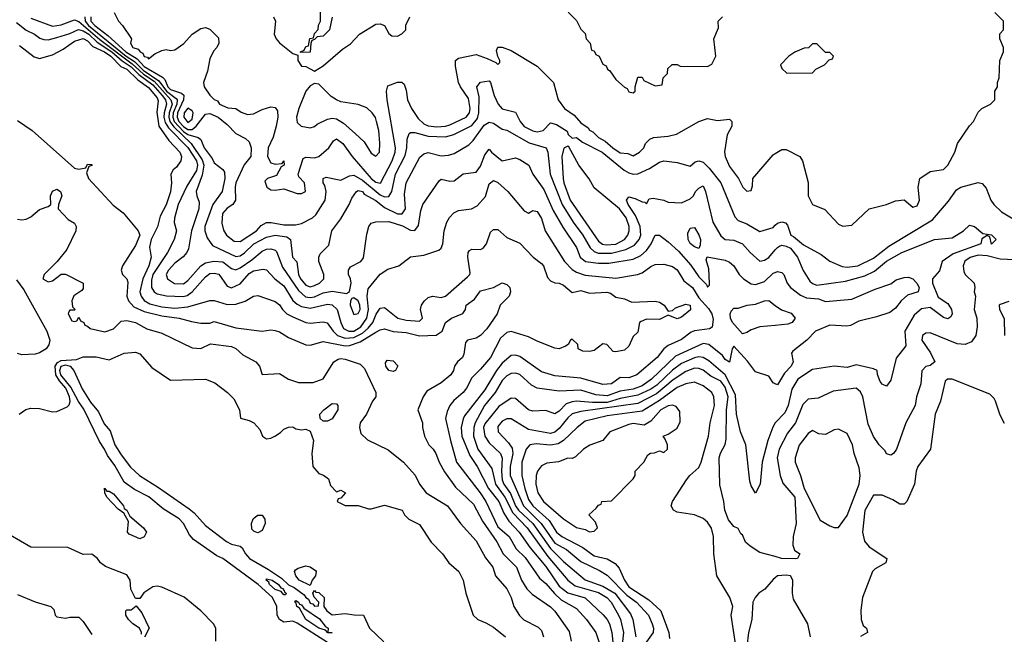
# Model space of a CAD drawing. Header units: inches. Extents: x 2348341 to 2479810, y 460419 to 613669.
# Tile 550 of 656: x 2426540 to 2431049, y 555262 to 558077. Entities that reach past the tile are written whole.
import ezdxf

# ---------------------------------------------------------------- set-up
doc = ezdxf.new("R2010")
doc.units = ezdxf.units.IN
doc.header["$MEASUREMENT"] = 0
doc.layers.add('C4525', color=7, linetype='Continuous')
doc.layers.add('C4535', color=7, linetype='Continuous')

msp = doc.modelspace()

# ---------------------------------------------------------------- linework, layer by layer
at = {"layer": 'C4525', "color": 2}
for points, elevation in [([(2427970.9, 558089.1), (2427958, 558030), (2427930, 558002), (2427902, 557998), (2427890, 557986), (2427878, 557982), (2427872.7, 557967.3), (2427870, 557928), (2427826, 557926), (2427826, 557930), (2427842, 557938), (2427850, 557954), (2427862, 557958), (2427868.9, 557991.1), (2427886, 557994), (2427890, 558014), (2427907.3, 558032.7), (2427908.4, 558051.6), (2427918, 558070), (2427918, 558130)], 78), ([(2426590, 558084.2), (2426690, 558047.2), (2426730, 558053.8), (2426790, 558076.9), (2426810, 558069.2), (2426906.4, 557986.4), (2427055.2, 557875.2), (2427107.1, 557827.1), (2427154.8, 557794.8), (2427232.4, 557710), (2427238.1, 557690), (2427224.3, 557650), (2427222.1, 557630), (2427226.8, 557610), (2427245.7, 557585.7), (2427325.5, 557510), (2427375.8, 557435.8), (2427383.7, 557410), (2427375.5, 557364.5), (2427348.4, 557290), (2427350.7, 557270.7), (2427362, 557242), (2427359.5, 557210), (2427327.2, 557110), (2427312.3, 557027.7), (2427304.9, 557010), (2427288.7, 556991.3), (2427250, 556962), (2427221.6, 556930), (2427210.6, 556910), (2427217.3, 556890), (2427249.1, 556869.1), (2427290, 556867), (2427310, 556882.4), (2427369.7, 556950.3), (2427390, 556963.7), (2427428.2, 556971.8), (2427470, 556968.7), (2427510, 556937.6), (2427530, 556931.8), (2427550, 556940.2), (2427603.2, 556976.8), (2427650, 557017.6), (2427670, 557026.4), (2427690, 557028.2), (2427710, 557022), (2427715.6, 557015.6), (2427743.5, 556943.5), (2427816.3, 556836.3), (2427848.4, 556808.4), (2427870, 556804), (2427890, 556807.7), (2427930, 556826.5), (2427970, 556834.3), (2428036.5, 556823.5), (2428050, 556832), (2428057, 556870), (2428055.1, 556890), (2428046, 556910), (2428045.2, 556930), (2428055.1, 556944.9), (2428102, 556970), (2428114, 556986), (2428130, 557094), (2428139, 557130), (2428150, 557144.7), (2428170, 557151), (2428230, 557152.4), (2428292.3, 557132.3), (2428330, 557113), (2428350, 557110.8), (2428365.6, 557134.4), (2428376.6, 557203.4), (2428386, 557230), (2428460.9, 557339.1), (2428470, 557346), (2428510, 557337.3), (2428530, 557338.8), (2428570, 557370.4), (2428630, 557378.8), (2428650, 557406), (2428670, 557458), (2428690, 557484.7), (2428701, 557470), (2428750, 557430.8), (2428810, 557444), (2428830, 557437.3), (2428870.8, 557410), (2428890.5, 557370), (2428939.4, 557299.4), (2428982.5, 557202.5), (2429026.8, 557126.8), (2429090, 557034), (2429106.7, 556990), (2429131, 556970), (2429190, 556961.5), (2429238, 556962), (2429350, 556980.4), (2429383.7, 556996.3), (2429410, 557019.3), (2429431.8, 557050), (2429450, 557090.8), (2429469.4, 557090.6), (2429510, 557060.3), (2429556.8, 557016.8), (2429612.7, 556952.7), (2429650, 556899.1), (2429684.4, 556864.4), (2429690, 556851.3), (2429698.6, 556861.4), (2429699.3, 556870), (2429695.9, 556935.9), (2429683.1, 556976.9), (2429688.4, 556991.6), (2429770, 556975.5), (2429790, 556966.8), (2429811, 556950), (2429834.8, 556910), (2429854.8, 556890), (2429890, 556867.3), (2429910, 556864.9), (2429950, 556878), (2429990, 556916.4), (2430000, 556919.7)], 62), ([(2426837.3, 558090), (2426839.5, 558070), (2426855, 558050), (2427026.9, 557910), (2427065.1, 557885.1), (2427105.4, 557845.4), (2427177.3, 557797.3), (2427211.3, 557750), (2427256.7, 557716.7), (2427261.2, 557710), (2427259.8, 557690), (2427242.7, 557650), (2427240.8, 557630), (2427247.5, 557610), (2427290, 557564.7), (2427310, 557551.7), (2427357, 557537), (2427368.7, 557528.7), (2427384.9, 557490), (2427420.9, 557440.9), (2427430, 557421), (2427470, 557391), (2427478.4, 557378.4), (2427479.5, 557350), (2427466.4, 557290), (2427423.6, 557230), (2427387.6, 557130), (2427387.4, 557110), (2427398.5, 557078.5), (2427422.4, 557042.4), (2427530, 556991.7), (2427550, 556994.9), (2427570, 557008.7), (2427611.3, 557050), (2427670, 557081.5), (2427710, 557090.3), (2427762.6, 557082.6), (2427780.5, 557070), (2427788.5, 556990), (2427808.5, 556968.5), (2427816.5, 556910), (2427825.5, 556890), (2427850, 556861.7), (2427870, 556853.1), (2427890, 556858.9), (2427912.3, 556870), (2427932.3, 556890), (2427932, 556910), (2427909.4, 556970), (2427909.3, 556990), (2427915.1, 557004.9), (2427955.9, 557044.1), (2427969.3, 557110), (2428010, 557164.7), (2428049.2, 557230), (2428060.2, 557259.8), (2428082, 557290), (2428090, 557294), (2428110, 557290.4), (2428118, 557278), (2428170, 557248.5), (2428210, 557216.5), (2428270, 557188.1), (2428292, 557188), (2428306.3, 557210), (2428302.6, 557277.4), (2428309.6, 557330), (2428372.9, 557447.1), (2428390, 557462), (2428410, 557468), (2428470, 557453.4), (2428504.1, 557455.9), (2428530, 557464), (2428596.3, 557503.7), (2428616.4, 557523.6), (2428666.5, 557593.5), (2428690, 557607.4), (2428710, 557603.1), (2428750, 557575.5), (2428770, 557570.6), (2428872.7, 557512.7), (2428950.3, 557490.3), (2428958.7, 557470), (2428968.5, 557370), (2429024.7, 557230), (2429074.6, 557150), (2429119, 557090), (2429152, 557032), (2429170, 557014.9), (2429188.3, 557008.3), (2429250, 557007.5), (2429315.7, 557024.3), (2429355.8, 557044.2), (2429376.9, 557070), (2429384.8, 557090), (2429380.9, 557130), (2429359.5, 557179.5), (2429326.6, 557230), (2429319.3, 557250), (2429330, 557266), (2429358.8, 557258.8), (2429390, 557242.8), (2429402, 557242), (2429410, 557234), (2429422.7, 557257.3), (2429440.7, 557259.3), (2429490.4, 557250.4), (2429510, 557240.7), (2429570, 557238.8), (2429610, 557257.3), (2429625.2, 557270), (2429635.3, 557290), (2429650, 557304.7), (2429670, 557316), (2429680.7, 557290), (2429713.4, 557150), (2429750, 557087.3), (2429770, 557070.7), (2429810, 557067.7), (2429850, 557050.6), (2429884.9, 557010), (2429930, 556970.6), (2429950, 556974.9), (2429970, 556988.4), (2430000, 557022.6)], 66), ([(2426865.9, 558090), (2426865.3, 558070), (2426883.2, 558050), (2426943.9, 558003.9), (2427026.4, 557930), (2427077.2, 557897.2), (2427110, 557861.9), (2427194.4, 557814.4), (2427203.7, 557803.7), (2427218.4, 557770), (2427230, 557757.1), (2427280.2, 557740.2), (2427291.3, 557731.3), (2427290.2, 557710), (2427261.9, 557650), (2427260.4, 557630), (2427268.5, 557610), (2427290, 557587.3), (2427310, 557574), (2427330, 557573.4), (2427348.1, 557590), (2427390, 557644.6), (2427410, 557647.9), (2427448.5, 557630), (2427490, 557596.9), (2427530, 557556.4), (2427573.4, 557533.4), (2427590, 557518), (2427599.3, 557490), (2427598, 557450), (2427567.1, 557412.9), (2427530.3, 557330), (2427526.5, 557310), (2427527.7, 557250), (2427516, 557230), (2427490, 557214.5), (2427468.7, 557190), (2427464.7, 557144.7), (2427473, 557113), (2427486.8, 557090), (2427522.4, 557062.4), (2427550, 557060.5), (2427623.7, 557110), (2427645.8, 557134.2), (2427670, 557148.4), (2427691.3, 557148.7), (2427750, 557136.9), (2427802.8, 557137.2), (2427830, 557143.7), (2427881.2, 557170), (2427896.6, 557183.4), (2427939.1, 557250), (2427943.5, 557290), (2427937.7, 557317.7), (2427929.6, 557330), (2427929.3, 557350), (2427943.7, 557356.3), (2428010, 557342.4), (2428050, 557361.6), (2428070, 557364.2), (2428110, 557342.6), (2428190, 557275), (2428210, 557265.5), (2428230, 557266.7), (2428244.4, 557290), (2428260.4, 557370), (2428304.5, 557455.5), (2428313, 557490), (2428314.5, 557530), (2428324.1, 557555.9), (2428330, 557561), (2428350, 557560.5), (2428410, 557543.6), (2428490, 557540.3), (2428528.7, 557551.3), (2428610, 557592.9), (2428636.2, 557623.8), (2428642, 557650), (2428643.3, 557723.3), (2428634, 557770), (2428650, 557791), (2428690, 557797.3), (2428696.3, 557790), (2428712.2, 557730), (2428730.3, 557690.3), (2428750, 557668), (2428810, 557654), (2428831.8, 557610), (2428850, 557587.4), (2428890, 557567.4), (2428910, 557563.7), (2428937.2, 557570), (2428970, 557604), (2428997.5, 557597.5), (2429046.8, 557566.8), (2429051.6, 557551.6), (2429070, 557534), (2429090, 557538), (2429116.8, 557516.8), (2429207.7, 557470), (2429307.7, 557387.7), (2429330, 557374.9), (2429350, 557370.2), (2429370, 557371.8), (2429424.1, 557395.9), (2429470, 557424.7), (2429490, 557431), (2429550, 557422.8), (2429610, 557406), (2429633.8, 557426.2), (2429650, 557430.7), (2429670, 557423.8), (2429697.5, 557397.5), (2429750.2, 557330.2), (2429814.4, 557174.4), (2429830, 557157.3), (2429870, 557142), (2429930, 557107.3), (2429990, 557126), (2430000, 557135.7)], 70), ([(2426972, 558110), (2426992, 558070), (2427010.9, 558050.9), (2427052, 557990), (2427046.8, 557970), (2427058, 557950), (2427082, 557942), (2427091.3, 557930), (2427103.8, 557923.8), (2427110, 557908.2), (2427124.9, 557904.9), (2427130, 557898), (2427159, 557921), (2427190, 557936), (2427210, 557941), (2427230, 557936), (2427250, 557938.8), (2427291.5, 557968.5), (2427330, 558010.8), (2427370, 558036), (2427390, 558042), (2427410, 558034), (2427450, 557994), (2427452, 557970), (2427442, 557950), (2427426.8, 557933.2), (2427410, 557898), (2427399.1, 557840.9), (2427381, 557790), (2427384.7, 557770), (2427410, 557732), (2427430, 557712), (2427445.4, 557705.4), (2427454, 557690), (2427492.7, 557672.7), (2427530, 557671), (2427553.4, 557653.4), (2427583, 557643), (2427610, 557645.5), (2427650, 557665.5), (2427690, 557677.3), (2427710, 557674.8), (2427719.8, 557659.8), (2427722, 557630), (2427714.9, 557590), (2427700.7, 557539.3), (2427678, 557490), (2427674.9, 557450), (2427690, 557420.7), (2427710, 557414.8), (2427742, 557418), (2427750, 557430.8), (2427750.7, 557410), (2427736.9, 557403.1), (2427716.3, 557363.7), (2427674, 557350), (2427662, 557338), (2427672, 557310), (2427690, 557298), (2427710, 557296), (2427750, 557302.8), (2427810, 557280.7), (2427830, 557281), (2427848, 557290), (2427844, 557330), (2427818, 557358), (2427815.3, 557370), (2427838.6, 557441.4), (2427850, 557447.7), (2427890, 557444.9), (2427910, 557450.4), (2427955.1, 557490), (2427977.2, 557522.8), (2427990, 557530.6), (2428019.1, 557510), (2428061.6, 557450), (2428148.9, 557350), (2428170, 557332.2), (2428192.3, 557327.7), (2428245.1, 557430), (2428259.2, 557470), (2428261, 557490), (2428222.4, 557710), (2428219.3, 557750), (2428225.2, 557774.8), (2428270, 557791.3), (2428290, 557791.3), (2428301, 557781), (2428310, 557754), (2428316.4, 557710), (2428333.4, 557670), (2428364, 557624), (2428390, 557599.6), (2428410, 557590.2), (2428450, 557586), (2428490, 557589.1), (2428510, 557595.2), (2428585.1, 557630), (2428599.2, 557650), (2428603.1, 557670), (2428595.3, 557715.3), (2428558.3, 557770), (2428549.7, 557790), (2428536, 557864), (2428535.3, 557890), (2428550, 557901), (2428630, 557917.3), (2428679.9, 557899.9), (2428721, 557881), (2428730, 557872), (2428739, 557881), (2428739, 557890), (2428729, 557909), (2428724, 557936), (2428729.2, 557950.8), (2428750, 557951), (2428790, 557936), (2428910, 557864.7), (2428984.7, 557790), (2429006.4, 557710), (2429035.5, 557670), (2429079.7, 557639.7), (2429110, 557604.4), (2429142.4, 557582.4), (2429150, 557571), (2429164.1, 557564.1), (2429190, 557537.3), (2429220.9, 557520.9), (2429256, 557490), (2429290, 557467.7), (2429324.7, 557464.7), (2429350, 557454), (2429378, 557470), (2429398, 557490), (2429406, 557510), (2429426, 557530), (2429443.1, 557536.9), (2429510, 557543.8), (2429547.2, 557552.8), (2429650, 557611.3), (2429690, 557624.7), (2429735.3, 557615.3), (2429790, 557620.7), (2429800.7, 557610), (2429800.7, 557590), (2429780.5, 557550), (2429768.1, 557471.9), (2429770.7, 557450), (2429790, 557404.7), (2429832, 557350), (2429852, 557310), (2429870, 557292), (2429890, 557294), (2429896.4, 557316.4), (2429898, 557350), (2429990, 557458), (2430000, 557464)], 74), ([(2427702, 558090), (2427710.8, 558070.8), (2427704.9, 558010), (2427714, 557990), (2427730, 557970.8), (2427790, 557922), (2427814, 557914), (2427814, 557890), (2427830, 557864.7), (2427850, 557862), (2427890, 557842), (2427930, 557866), (2428018, 557942), (2428054.2, 557965.8), (2428095.3, 558010), (2428170, 558056), (2428190, 558058), (2428210.9, 558050.9), (2428230, 558014), (2428243.6, 558003.6), (2428270, 558002), (2428290, 558012), (2428308, 558030), (2428308.4, 558051.6), (2428326, 558090)], 78), ([(2429051.6, 558111.6), (2429090, 558074), (2429110, 558034), (2429130, 558014), (2429134, 557990), (2429152, 557970), (2429158, 557938), (2429170, 557934), (2429178, 557918), (2429194, 557910), (2429210, 557874), (2429225.4, 557865.4), (2429232, 557850), (2429242.8, 557842.8), (2429270, 557802.8), (2429310, 557767.3), (2429322, 557762), (2429330, 557746.8), (2429350, 557742), (2429358, 557750), (2429358, 557770), (2429370, 557814), (2429390, 557814), (2429398, 557798), (2429450, 557774), (2429482, 557778), (2429486, 557810), (2429506, 557830), (2429507.3, 557852.7), (2429528, 557872), (2429550, 557872), (2429564.7, 557864.7), (2429690, 557862), (2429710, 557874), (2429728, 557910), (2429718, 557990), (2429740.4, 558039.6), (2429738, 558070), (2429758, 558090)], 78), ([(2426524.6, 558064.6), (2426569.1, 558029.1), (2426607.3, 558010), (2426631.9, 557991.9), (2426650, 557986), (2426670, 557984.9), (2426710, 557994.9), (2426770, 558014), (2426808.3, 558031.7), (2426830, 558026.1), (2426856.1, 558010), (2426894.3, 557974.3), (2426962, 557930), (2427008.7, 557888.7), (2427050, 557860.6), (2427085.4, 557825.4), (2427150, 557778.2), (2427192.2, 557730), (2427206.7, 557710), (2427212.2, 557690), (2427201.5, 557650), (2427200.1, 557630), (2427205.4, 557605.4), (2427221.2, 557581.2), (2427310, 557491.1), (2427349.3, 557430), (2427354.6, 557410), (2427350, 557385.6), (2427305.1, 557314.9), (2427264.7, 557230), (2427248, 557168), (2427247.7, 557147.7), (2427258, 557110), (2427247, 557070), (2427216, 557010), (2427149.3, 556910), (2427143.6, 556883.6), (2427143.6, 556850), (2427155.5, 556830), (2427170, 556821.1), (2427211.8, 556811.8), (2427289, 556809), (2427306.5, 556813.5), (2427329.8, 556830.2), (2427390, 556899.5), (2427410, 556914.3), (2427430, 556916), (2427451.1, 556911.1), (2427490, 556856.3), (2427510, 556848.2), (2427550, 556868), (2427590, 556914), (2427610, 556926.4), (2427654.9, 556934.9), (2427670, 556930.7), (2427708, 556890), (2427750, 556857.6), (2427791.1, 556791.1), (2427810, 556773.4), (2427830, 556762.7), (2427870, 556755.2), (2427950, 556773.7), (2427970, 556770.4), (2427993.7, 556750), (2428010.2, 556690), (2428023.4, 556663.4), (2428046.8, 556650), (2428070, 556651.2), (2428101.5, 556670), (2428129.8, 556710), (2428137.7, 556750), (2428131.2, 556810), (2428135.9, 556844.1), (2428190, 556911), (2428225.6, 556934.4), (2428275.3, 556950), (2428330, 556991), (2428390, 556998), (2428458.6, 557021.4), (2428469.3, 557030.7), (2428477.2, 557050), (2428483.7, 557110), (2428496.2, 557150), (2428508.2, 557171.8), (2428528, 557192), (2428550, 557203), (2428609.5, 557210.5), (2428635.3, 557224.7), (2428672.9, 557267.1), (2428690, 557324.7), (2428710, 557341), (2428730, 557330.7), (2428776, 557290), (2428850, 557201), (2428870, 557191), (2428890, 557202.8), (2428910, 557198.8), (2428930, 557166), (2428946.4, 557110), (2429034.9, 556970), (2429070, 556932.4), (2429090, 556920.3), (2429130, 556907), (2429270, 556893.4), (2429369.7, 556910.3), (2429390, 556917.1), (2429430, 556947.3), (2429450, 556956.3), (2429490, 556958), (2429530, 556946), (2429550, 556931), (2429581.3, 556881.3), (2429621.3, 556850), (2429650, 556802.4), (2429694.2, 556754.2), (2429710.1, 556730.1), (2429716.3, 556703.7), (2429711.7, 556668.3), (2429699.2, 556660.8), (2429630, 556651.5), (2429614.6, 556645.4), (2429570, 556611.8), (2429510, 556585.1), (2429490.3, 556569.7), (2429459.1, 556530), (2429366, 556450), (2429330, 556436.2), (2429290, 556438), (2429250, 556409.7), (2429210, 556405.6), (2429110, 556435.1), (2428990, 556446.6), (2428930, 556463.7), (2428830, 556534), (2428810, 556540.7), (2428790, 556538.4), (2428750, 556503.6), (2428723.7, 556470), (2428670, 556381.6), (2428577.4, 556262.6), (2428570.3, 556249.7), (2428561.7, 556210), (2428564, 556170), (2428601, 556081), (2428634.9, 556030), (2428686.7, 555930), (2428733.6, 555870), (2428756.5, 555816.5), (2428779.9, 555779.9), (2428827.2, 555730), (2428877.8, 555657.8), (2428950, 555572), (2429010, 555482.6), (2429050, 555451.4), (2429129.2, 555429.2), (2429211.5, 555351.5), (2429230, 555330.5), (2429240.3, 555310), (2429251.6, 555270), (2429263.5, 555150)], 58), ([(2426539.5, 557959.5), (2426606.6, 557906.6), (2426630, 557899.5), (2426690, 557916.5), (2426738.4, 557941.6), (2426790, 557978.9), (2426830, 557990.2), (2426850, 557979.5), (2426873.9, 557953.9), (2426928.2, 557930), (2426957.2, 557910), (2427002.8, 557862.8), (2427031.1, 557850), (2427081.2, 557801.2), (2427130, 557766.3), (2427170, 557719.3), (2427174.3, 557705.7), (2427167, 557653), (2427176.5, 557590), (2427223.4, 557523.4), (2427273.4, 557470), (2427281, 557450), (2427278, 557430), (2427258, 557402), (2427242, 557390), (2427232, 557370), (2427234.8, 557330), (2427230, 557288), (2427210, 557229), (2427183.4, 557176.6), (2427171.2, 557128.8), (2427142, 557070), (2427134.8, 557034.8), (2427142, 556990), (2427130.4, 556950.4), (2427103.2, 556890), (2427090.3, 556830.3), (2427095.8, 556810), (2427110.2, 556790.2), (2427136.4, 556776.4), (2427190, 556761.2), (2427250, 556756.5), (2427310, 556761.5), (2427410, 556790.6), (2427430, 556790.6), (2427490, 556772.2), (2427530, 556774), (2427571.8, 556788.2), (2427610, 556810.7), (2427630, 556814), (2427710, 556786.8), (2427730, 556771), (2427743, 556750), (2427763, 556730), (2427790, 556715.8), (2427850, 556690.4), (2427870, 556686.7), (2427930, 556693), (2427948.3, 556688.3), (2427974.9, 556650), (2427995.8, 556630), (2428030, 556617.8), (2428070, 556621.6), (2428110, 556640.9), (2428136.3, 556663.7), (2428157.2, 556690), (2428171.9, 556728.1), (2428190, 556755.5), (2428210, 556759.1), (2428271.3, 556710), (2428310, 556700.4), (2428370, 556696), (2428384, 556710), (2428376, 556750), (2428379.3, 556770), (2428391.6, 556788.4), (2428410, 556804), (2428430, 556810.8), (2428470, 556804), (2428490, 556810.8), (2428590, 556898.8), (2428601.2, 556910), (2428602, 556918), (2428592.7, 556990), (2428594, 557010), (2428600.2, 557019.8), (2428610, 557026), (2428650, 557024), (2428662, 557030), (2428677.2, 557050), (2428696.5, 557103.5), (2428710, 557116), (2428730, 557116), (2428770, 557078.8), (2428830, 557053.4), (2428891, 556990), (2428930, 556960.7), (2428939.1, 556950), (2428956.8, 556896.8), (2428970, 556881), (2428990, 556871.3), (2429010, 556871), (2429030, 556861), (2429070, 556826.8), (2429110, 556836.5), (2429150, 556824.7), (2429229, 556829), (2429244.9, 556824.9), (2429270, 556806), (2429310, 556798.4), (2429343, 556783), (2429450, 556787.6), (2429470, 556784), (2429490.5, 556770), (2429510, 556742), (2429530, 556744.7), (2429543.3, 556756.7), (2429590, 556774.4), (2429610.4, 556770), (2429612.1, 556747.9), (2429570, 556714), (2429550, 556707), (2429510, 556724), (2429470, 556704.5), (2429410, 556705.2), (2429385.2, 556694.8), (2429378, 556690), (2429370, 556646), (2429350, 556626), (2429330, 556582), (2429310, 556564), (2429270, 556555.3), (2429258, 556558), (2429228.9, 556588.9), (2429210, 556593.2), (2429170, 556561.2), (2429150, 556557.2), (2429119, 556559), (2429098, 556570), (2429095.3, 556590), (2429070, 556614), (2429062, 556610), (2429051.3, 556588.7), (2429038.8, 556581.2), (2429010.6, 556569.4), (2428990, 556572.7), (2428910, 556604), (2428870, 556625.2), (2428790, 556649), (2428770, 556644), (2428742, 556618), (2428695.5, 556530), (2428650, 556476), (2428610, 556437.2), (2428586, 556390), (2428570.5, 556370), (2428527.3, 556332.7), (2428510.3, 556309.7), (2428496.7, 556283.3), (2428490.4, 556250), (2428512.2, 556150), (2428540.4, 556050), (2428648.8, 555910), (2428674.6, 555870), (2428730, 555754.9), (2428782, 555710), (2428813.7, 555653.7), (2428854.2, 555614.2), (2428919.9, 555519.9), (2428950, 555494.4), (2428988.6, 555448.6), (2429020.2, 555420.2), (2429090, 555380.7), (2429135.5, 555330), (2429178.8, 555270), (2429218, 555150)], 54), ([(2426530, 557614.9), (2426596.4, 557570), (2426790, 557397), (2426810, 557392.2), (2426842, 557398), (2426850, 557416), (2426870, 557414), (2426870.4, 557409.6), (2426856, 557404), (2426844.9, 557375.1), (2426854.9, 557350), (2426967.5, 557227.5), (2427012.8, 557192.8), (2427082.4, 557110), (2427090.2, 557090.2), (2427070, 557042.7), (2427010.6, 556950), (2427004.9, 556930), (2427010.6, 556910.6), (2427030.4, 556890.4), (2427034.9, 556874.9), (2427030.3, 556810), (2427037.6, 556790), (2427062.5, 556762.5), (2427110, 556740.2), (2427190, 556721.3), (2427270.2, 556710.2), (2427326, 556694), (2427370, 556686.8), (2427410, 556687.3), (2427430, 556694), (2427530, 556666), (2427650, 556650.7), (2427690, 556656.3), (2427710, 556653.4), (2427730, 556647.3), (2427770, 556620.7), (2427850, 556587.3), (2427870, 556586.8), (2427930, 556602.4), (2428030, 556583.9), (2428050, 556584.4), (2428099, 556601), (2428170, 556645.7), (2428190, 556656.4), (2428210, 556660.5), (2428250, 556648.5), (2428310, 556643.7), (2428370, 556628.7), (2428447.2, 556632.8), (2428474, 556650), (2428489.2, 556690.8), (2428518, 556710), (2428569, 556731), (2428582, 556750), (2428584, 556770), (2428622.5, 556797.5), (2428650, 556834.8), (2428709.3, 556850.7), (2428750, 556872), (2428770, 556864.7), (2428784.7, 556850), (2428786.8, 556830), (2428781, 556810), (2428740.5, 556770), (2428727, 556730), (2428678.4, 556661.6), (2428650, 556630.9), (2428630, 556618.9), (2428590.5, 556609.5), (2428580.9, 556599.1), (2428574.4, 556545.6), (2428567.2, 556530), (2428544.9, 556510), (2428530.7, 556490), (2428526.8, 556470), (2428514.8, 556450), (2428470, 556413.2), (2428404.1, 556375.9), (2428386.8, 556350), (2428362.8, 556290), (2428384, 556230), (2428384, 556210), (2428394, 556170), (2428414, 556130), (2428433.4, 556110), (2428444.9, 556090), (2428460.5, 556050), (2428485.7, 556005.7), (2428536.2, 555936.2), (2428617.8, 555857.8), (2428659.9, 555779.9), (2428725.4, 555685.4), (2428753.7, 555630), (2428815.5, 555570), (2428838, 555510), (2428861.6, 555470), (2428886, 555446), (2428970, 555387.7), (2428990, 555367.7), (2429055.6, 555275.6), (2429066, 555230)], 50), ([(2426530, 557162.8), (2426550, 557160.7), (2426570, 557164), (2426590, 557174), (2426630, 557207.3), (2426670, 557221), (2426682, 557230), (2426681.2, 557270), (2426690, 557291.3), (2426710, 557300.7), (2426726, 557290), (2426732.2, 557270), (2426717.3, 557230), (2426716, 557210), (2426762.4, 557162.4), (2426790, 557144.7), (2426798.8, 557130), (2426797.3, 557110), (2426754.9, 557025.1), (2426711, 556969), (2426651.3, 556910), (2426646, 556890), (2426670, 556876), (2426690, 556881), (2426730, 556912), (2426750, 556912), (2426830.9, 556870.9), (2426830, 556846), (2426823.6, 556836.4), (2426787.1, 556812.9), (2426778, 556790), (2426782, 556762), (2426794, 556750), (2426790, 556746), (2426770, 556746), (2426763.6, 556736.4), (2426762, 556730), (2426778, 556698), (2426790, 556694), (2426802, 556698), (2426810, 556714), (2426818, 556698), (2426834, 556690), (2426838, 556678), (2426850, 556674), (2426862, 556662), (2426930, 556646.8), (2426970, 556661), (2427003.7, 556696.3), (2427030, 556699.1), (2427070, 556690.4), (2427121.3, 556661.3), (2427190, 556642), (2427330, 556574), (2427370, 556570.8), (2427412.8, 556592.8), (2427510, 556580.7), (2427530, 556570.7), (2427562, 556542), (2427621, 556510), (2427638, 556490), (2427650, 556452), (2427730, 556456), (2427770.9, 556430.9), (2427816, 556416), (2427884, 556416), (2427930, 556432), (2427979, 556510), (2427998, 556522), (2428010, 556524.9), (2428030, 556521.6), (2428098.8, 556498.8), (2428119.5, 556479.5), (2428171, 556370), (2428170.8, 556350), (2428154.8, 556330), (2428127.3, 556270), (2428099.1, 556230), (2428096.3, 556210), (2428102, 556182), (2428132.8, 556152.8), (2428227.1, 556107.1), (2428298, 556050), (2428350.6, 555990.6), (2428371, 555950), (2428401, 555910), (2428498.8, 555850), (2428558.8, 555770), (2428630.7, 555690), (2428672.8, 555612.8), (2428706.8, 555570), (2428718.8, 555530), (2428770.5, 555470), (2428790.7, 555430), (2428802.8, 555390), (2428828.5, 555348.5), (2428848.6, 555328.6), (2428914.6, 555294.6), (2428930, 555278.8), (2428939.1, 555250)], 46), ([(2426525, 556885), (2426559.2, 556839.2), (2426664.7, 556650), (2426678.2, 556610), (2426672.4, 556587.6), (2426660.3, 556570), (2426630, 556551.1), (2426610, 556544.5), (2426550, 556542), (2426530, 556548)], 42), ([(2430000, 556676.4), (2429930, 556669.6), (2429890, 556657), (2429870, 556643.7), (2429850, 556638), (2429804.5, 556690), (2429795, 556710), (2429793.5, 556730), (2429797.5, 556742.5), (2429810, 556756.4), (2429830, 556755.3), (2429870.7, 556769.3), (2429910, 556773.8), (2429950, 556789), (2429970, 556790.3), (2430000, 556768.4)], 58), ([(2430000, 556409), (2429990, 556414), (2429970, 556444), (2429910, 556464), (2429873, 556513), (2429810, 556582), (2429802.8, 556570), (2429790, 556509), (2429770, 556521.2), (2429758.8, 556538.8), (2429695.1, 556590), (2429670, 556594.7), (2429543.5, 556536.5), (2429433.4, 556430), (2429390, 556400.8), (2429350, 556385.5), (2429290, 556375.5), (2429230, 556353.6), (2429178.3, 556358.3), (2429110, 556380.4), (2429010, 556375.1), (2428910, 556389.6), (2428883.9, 556403.9), (2428830, 556451.6), (2428810, 556458.7), (2428790, 556456.9), (2428770, 556445.6), (2428750, 556424.5), (2428717, 556370), (2428667.7, 556310), (2428626.3, 556230), (2428620.2, 556210), (2428618.3, 556170), (2428637.7, 556110), (2428702.2, 556022.2), (2428718.2, 555950), (2428762, 555890), (2428797.8, 555817.8), (2428863.2, 555750), (2428959.2, 555619.2), (2429050.4, 555510), (2429083.9, 555483.9), (2429190, 555454), (2429228.4, 555430), (2429248.7, 555410), (2429281.7, 555350), (2429291.7, 555330), (2429304.9, 555270), (2429295.5, 555190)], 62), ([(2426537, 556270), (2426568.5, 556291.5), (2426590, 556297.6), (2426630, 556296.4), (2426690, 556280.3), (2426710, 556283.1), (2426756.4, 556303.6), (2426766.5, 556313.5), (2426770.9, 556329.1), (2426767.8, 556350), (2426751.6, 556390), (2426722.3, 556422.3), (2426704.9, 556450), (2426702.7, 556490), (2426713.4, 556506.6), (2426730, 556516.6), (2426799.2, 556520.8), (2426830, 556533.4), (2426890, 556533), (2426950, 556518.8), (2427018, 556550), (2427070, 556554), (2427090, 556546), (2427144.7, 556484.7), (2427230, 556426.8), (2427390, 556430.6), (2427433.2, 556413.2), (2427491.3, 556370), (2427519.9, 556339.9), (2427546, 556290), (2427551.6, 556251.6), (2427590, 556242), (2427612, 556230), (2427639.8, 556199.8), (2427652, 556170), (2427670, 556158), (2427690, 556161), (2427708, 556170), (2427734, 556186), (2427750, 556202), (2427770, 556211.3), (2427790, 556212), (2427803.6, 556203.6), (2427830, 556198), (2427850, 556202), (2427870, 556192), (2427884.7, 556150), (2427878, 556090), (2427882, 556030), (2427910, 555998), (2427930.9, 555990.9), (2427954.4, 555974.4), (2427963.6, 555943.6), (2427990, 555914), (2428010, 555922), (2428032, 555910), (2428010, 555886), (2427998, 555882), (2427994, 555870), (2428030, 555852), (2428090, 555851.3), (2428136.9, 555836.9), (2428150, 555836), (2428210, 555854), (2428292, 555830), (2428302, 555810), (2428322, 555790), (2428370, 555764.7), (2428423.5, 555683.5), (2428476, 555630), (2428504.7, 555590), (2428550.8, 555550), (2428570.7, 555510), (2428582.8, 555450), (2428616, 555350), (2428638, 555330), (2428675.2, 555315.2), (2428710, 555294.8), (2428764.7, 555250)], 42), ([(2430000, 556230.9), (2429999.1, 556230), (2429988.7, 556211.3), (2429966.7, 556150), (2429940.4, 556050), (2429930.4, 555949.6), (2429910, 555908.7), (2429890, 555942), (2429884, 555964), (2429866, 556130), (2429840.9, 556190), (2429823, 556270), (2429818.2, 556358.2), (2429770, 556449.8), (2429695.3, 556515.3), (2429670, 556529.7), (2429650, 556532.3), (2429630, 556528.7), (2429570, 556502.7), (2429530, 556472.3), (2429457.1, 556402.9), (2429430, 556384.4), (2429370, 556357.3), (2429290, 556342), (2429230, 556324.5), (2429163.3, 556323.3), (2429090, 556329.7), (2429070, 556326.9), (2429042.8, 556317.2), (2429010, 556284.5), (2428990, 556272.3), (2428950, 556287.8), (2428890, 556284.5), (2428870, 556289.5), (2428810, 556342.7), (2428790, 556343.7), (2428734.7, 556305.3), (2428670, 556226.6), (2428663.9, 556210), (2428670.2, 556170.2), (2428690, 556139.3), (2428742.4, 556090), (2428748.9, 556068.9), (2428745.8, 556010), (2428749.3, 555970), (2428757.6, 555950), (2428787.2, 555907.2), (2428810.1, 555850.1), (2428824.7, 555830), (2428889.2, 555770), (2428970, 555655.8), (2429030, 555596), (2429130, 555512.2), (2429210, 555483.2), (2429264.9, 555450), (2429336.3, 555356.3), (2429347.4, 555330), (2429361.7, 555250)], 66), ([(2427950, 555224.5), (2427810, 555312.7), (2427790, 555322), (2427750, 555318), (2427729.2, 555329.2), (2427719, 555350), (2427717.2, 555390), (2427697.6, 555430), (2427631.3, 555490), (2427470, 555609.5), (2427442, 555622), (2427336.3, 555696.3), (2427317.6, 555717.6), (2427289.6, 555770), (2427270, 555790.9), (2427196.6, 555836.6), (2427131.7, 555891.7), (2427064.9, 555924.9), (2427018.3, 555958.3), (2426975.8, 556035.8), (2426941.3, 556081.3), (2426928.6, 556110), (2426904.5, 556144.5), (2426833.9, 556293.9), (2426808.7, 556328.7), (2426773.7, 556393.7), (2426727.7, 556450), (2426723.4, 556470), (2426729.9, 556490), (2426750, 556496.4), (2426770.6, 556490.6), (2426788.1, 556470), (2426826.4, 556386.4), (2426864.7, 556324.7), (2426900.6, 556280.6), (2426926.7, 556226.7), (2426953.5, 556193.5), (2426975.9, 556130), (2427004.4, 556084.4), (2427047.5, 556027.5), (2427089, 555989), (2427175, 555935), (2427316.2, 555836.2), (2427338.6, 555818.6), (2427390, 555759.7), (2427487.1, 555687.1), (2427510, 555675.6), (2427550, 555665.7), (2427558.9, 555658.9), (2427574.4, 555630), (2427591.6, 555610), (2427679.4, 555559.4), (2427738.8, 555518.8), (2427770, 555489.3), (2427796.7, 555476.7), (2427842.7, 555442.7), (2427850, 555430.7), (2427862.8, 555422.8), (2427870, 555404.6), (2427881.6, 555401.6), (2427890, 555391), (2427908, 555392), (2427909, 555410), (2427888.4, 555431.6), (2427882, 555450), (2427890, 555462), (2427895.3, 555455.3), (2427910, 555453.4), (2427933.4, 555430), (2427932, 555390), (2427946, 555370), (2427970, 555351.3), (2428030, 555358), (2428070.9, 555350.9), (2428114, 555350), (2428142, 555290), (2428207.1, 555227.1)], 38), ([(2430000, 555617.8), (2429930, 555637.2), (2429885.1, 555665.1), (2429863.9, 555683.9), (2429850, 555718), (2429842, 555722), (2429830, 555746), (2429810, 555755.3), (2429786.2, 555786.2), (2429769.6, 555830), (2429765.1, 555870), (2429746.3, 555946.3), (2429743.5, 556070), (2429748.5, 556091.5), (2429770, 556131), (2429775.6, 556155.6), (2429777.2, 556290), (2429784.8, 556350), (2429770, 556394.7), (2429750, 556421.3), (2429704.5, 556444.5), (2429670, 556471.2), (2429650, 556479.7), (2429630, 556480.4), (2429590, 556465.7), (2429532.8, 556427.2), (2429456.5, 556363.5), (2429370, 556319.3), (2429110, 556282), (2429070, 556271.1), (2429050, 556253.6), (2429010, 556204.2), (2428990, 556187.8), (2428970, 556182.4), (2428870, 556199.6), (2428790, 556249.4), (2428770, 556249.4), (2428750, 556238), (2428730, 556213.2), (2428730.7, 556190), (2428778.9, 556138.9), (2428794.8, 556114.8), (2428798.5, 556090), (2428785.2, 556030), (2428786.7, 555990), (2428846.4, 555850), (2428928.2, 555770), (2428990, 555680.2), (2429044.4, 555650), (2429110, 555594.9), (2429194.8, 555554.8), (2429230, 555532.4), (2429320.9, 555440.9), (2429364.9, 555410), (2429419.3, 555350), (2429437, 555310), (2429442, 555290), (2429440.3, 555270), (2429402.9, 555217.1)], 70), ([(2429819, 555210), (2429798.4, 555350), (2429805.1, 555390), (2429791.8, 555430), (2429732.7, 555530), (2429718, 555630), (2429717.6, 555710), (2429708.1, 555748.1), (2429690, 555776), (2429670, 555792.3), (2429630, 555809.4), (2429550, 555820.9), (2429534, 555830), (2429522.7, 555850), (2429529.2, 555870), (2429593.2, 555970), (2429609, 555990), (2429650, 556026), (2429661.2, 556050), (2429694.5, 556170), (2429702.4, 556230), (2429721.3, 556310), (2429718.7, 556350), (2429709.5, 556370), (2429670, 556399.6), (2429630, 556416.2), (2429590, 556409.6), (2429550, 556392.3), (2429470, 556332.8), (2429390, 556284.5), (2429230, 556262), (2429130, 556238.9), (2429093, 556210), (2429030.4, 556150), (2429005.1, 556134.9), (2428970, 556128.6), (2428905.1, 556134.9), (2428876, 556130), (2428859.3, 556110), (2428838.7, 556050), (2428839.6, 555990), (2428852.4, 555930), (2428870, 555879.3), (2428890.3, 555850), (2428963.9, 555783.9), (2428998, 555730), (2429023, 555710), (2429119.2, 555659.2), (2429170, 555622), (2429230, 555607), (2429266.6, 555586.6), (2429285.2, 555565.2), (2429308.9, 555510), (2429330, 555479.5), (2429420.6, 555420.6), (2429475.8, 555370), (2429512.4, 555270), (2429516.4, 555243.6)], 74), ([(2427438, 555230), (2427438, 555290), (2427428, 555310), (2427368.7, 555370), (2427292.7, 555432.7), (2427190, 555478), (2427170, 555482), (2427150, 555479), (2427107.5, 555452.5), (2427090, 555426), (2427070, 555426), (2427048.9, 555468.9), (2427045.2, 555510), (2427030, 555534), (2426932.9, 555572.9), (2426909.2, 555589.2), (2426895.3, 555610), (2426870, 555628.7), (2426830, 555628), (2426760.2, 555660.2), (2426590, 555661.2), (2426496.4, 555716.4)], 42), ([(2430000, 555520.8), (2429990, 555512.7), (2429951.8, 555468.2), (2429924.9, 555450), (2429907.7, 555430), (2429898, 555410), (2429893, 555330), (2429877.3, 555270), (2429870, 555206)], 74), ([(2426530, 555444), (2426610, 555410.6), (2426682, 555390), (2426695.3, 555375.3), (2426702, 555350), (2426710, 555342), (2426750, 555336), (2426770, 555341), (2426810, 555341), (2426830, 555321), (2426870, 555261)], 42), ([(2427098, 555262), (2427098, 555270), (2427088, 555290), (2427058, 555310), (2427038, 555330), (2427026, 555350), (2427026, 555370), (2427030, 555374), (2427050, 555374), (2427072.7, 555392.7), (2427099.8, 555359.8), (2427132, 555290), (2427111.3, 555248.7)], 42)]:
    msp.add_lwpolyline(points, dxfattribs=dict(at, elevation=elevation))
for points, elevation in [([(2427890, 557784), (2427870, 557774), (2427850, 557749), (2427818, 557670), (2427808, 557630), (2427810, 557606), (2427828.8, 557588.8), (2427870, 557582), (2427890, 557587.7), (2427901.7, 557598.3), (2427950, 557621.6), (2427970, 557626), (2427990, 557623), (2428022.6, 557602.6), (2428076.4, 557556.4), (2428117.1, 557517.1), (2428150, 557466), (2428170, 557452), (2428188, 557470), (2428188.7, 557511.3), (2428183.7, 557570), (2428174.5, 557610), (2428169.4, 557629.4), (2428154, 557650), (2428130, 557673.2), (2428090, 557689.2), (2428010, 557701.2), (2427990, 557709.3), (2427965.8, 557725.8), (2427910, 557782)], 78), ([(2427310, 557671.5), (2427293.4, 557650), (2427290.7, 557630), (2427310, 557606.9), (2427330, 557620.7), (2427334.7, 557650), (2427330, 557659.3)], 74), ([(2429050, 557498), (2429031.1, 557488.9), (2429022.4, 557450), (2429029, 557350), (2429031.7, 557330), (2429060.2, 557250), (2429190, 557062), (2429209.3, 557049.3), (2429226.3, 557046.3), (2429270, 557049.2), (2429309.4, 557070), (2429325.1, 557090), (2429331.3, 557110), (2429331.1, 557130), (2429317.7, 557170), (2429286, 557210), (2429170, 557307.6), (2429147.5, 557347.5), (2429100.9, 557410), (2429054, 557494)], 70), ([(2429650, 557029), (2429630, 557037), (2429610, 557052), (2429600.4, 557070), (2429600.1, 557099.9), (2429610, 557122.8), (2429630, 557126), (2429650, 557091), (2429657.6, 557070), (2429656.3, 557043.7)], 62), ([(2428070, 556802.7), (2428060.5, 556799.5), (2428054.8, 556790), (2428052.7, 556770), (2428070, 556726.8), (2428090, 556730.7), (2428098.3, 556750), (2428097.3, 556770), (2428090, 556789.3)], 62), ([(2428250, 556465.6), (2428229.7, 556469.7), (2428216, 556490), (2428215.3, 556504.7), (2428223.1, 556516.9), (2428250, 556514), (2428272.1, 556492.1), (2428261, 556470)], 46), ([(2427950, 556237.6), (2427930, 556238), (2427916, 556250), (2427914.5, 556270), (2427932.3, 556290), (2427970, 556319.3), (2427990, 556317.3), (2427996.3, 556310), (2427997.1, 556290), (2427970, 556249.5)], 42), ([(2429530, 556311.6), (2429510, 556308), (2429475.5, 556290), (2429430, 556239), (2429399.8, 556220.2), (2429350, 556227), (2429330, 556223.6), (2429242, 556190), (2429211, 556149), (2429151.1, 556128.9), (2429122, 556110), (2429085.4, 556074.6), (2429070, 556068), (2429050, 556068.7), (2429007.5, 556052.5), (2428954.4, 556045.6), (2428930, 556034), (2428911, 556010), (2428904.9, 555990), (2428903.8, 555950), (2428913, 555910), (2428938, 555870), (2429030, 555791), (2429090, 555752), (2429130, 555742), (2429150, 555732), (2429170, 555734), (2429186, 555750), (2429176.4, 555776.4), (2429146, 555810), (2429180.4, 555839.6), (2429190, 555854), (2429202, 555858), (2429206, 555870), (2429250, 555874), (2429350, 555974), (2429358, 555990), (2429358, 556010), (2429398, 556050), (2429416.4, 556083.6), (2429428.4, 556091.6), (2429447.3, 556092.7), (2429470, 556102), (2429490, 556094), (2429506, 556110), (2429506, 556130), (2429496.4, 556156.4), (2429486, 556170), (2429510, 556178), (2429550, 556206.8), (2429564.4, 556235.6), (2429562.7, 556282.7), (2429546, 556306)], 78), ([(2426938, 555918), (2426950, 555918), (2426970, 555904.7), (2427014.8, 555850), (2427018, 555838), (2427031, 555830), (2427043.6, 555803.6), (2427106, 555750), (2427121, 555730), (2427110, 555709), (2427090, 555699), (2427040.9, 555720.9), (2427034, 555730), (2427038, 555778), (2427016.4, 555816.4), (2426990, 555835.3), (2426939, 555890), (2426929, 555910), (2426928.7, 555931.3)], 38), ([(2427630, 555727.3), (2427613.6, 555733.6), (2427603.3, 555743.3), (2427601.3, 555770), (2427608.7, 555791.3), (2427619.2, 555800.8), (2427630, 555808.5), (2427650, 555808), (2427662, 555790), (2427664.2, 555770), (2427650, 555738)], 38), ([(2427870, 555486), (2427819, 555510), (2427804, 555530), (2427798, 555550), (2427803.1, 555556.9), (2427814.6, 555565.4), (2427850, 555576), (2427870.7, 555570.7), (2427894.8, 555554.8), (2427898, 555550), (2427894.8, 555530), (2427878.8, 555510)], 38), ([(2427746, 555466), (2427750, 555466), (2427754, 555454), (2427760.7, 555450), (2427756.7, 555443.3), (2427750, 555443.6), (2427737.6, 555457.6), (2427710, 555467.7), (2427684, 555490), (2427680.9, 555500.9), (2427668.2, 555510), (2427670, 555516), (2427696.4, 555510), (2427724.2, 555490), (2427735.4, 555475.4), (2427747.7, 555470)], 34), ([(2427970, 555269), (2427950.4, 555269.6), (2427940.4, 555280.4), (2427910, 555289.8), (2427849.9, 555329.9), (2427821.6, 555381.6), (2427808.7, 555390), (2427805.4, 555405.4), (2427799.3, 555410), (2427803.6, 555416.4), (2427816.4, 555410), (2427820.6, 555400.6), (2427830, 555397.6), (2427841.6, 555381.6), (2427912.9, 555332.9), (2427939, 555299), (2427951.8, 555290), (2427950.7, 555270.7)], 34)]:
    msp.add_lwpolyline(points, close=True, dxfattribs=dict(at, elevation=elevation))
at = {"layer": 'C4535', "color": 2}
for points, elevation in [([(2430000, 557464), (2430030, 557482), (2430050, 557482), (2430112, 557450), (2430124.7, 557430), (2430150.7, 557330.7), (2430150.8, 557270), (2430170, 557231.3), (2430227.1, 557207.1), (2430290, 557141), (2430310, 557131), (2430350, 557136), (2430430, 557211), (2430510, 557230.8), (2430550, 557246.8), (2430590, 557251.3), (2430630, 557218), (2430650, 557224.7), (2430661.2, 557250), (2430654, 557310), (2430662, 557350), (2430710, 557382), (2430770, 557391.3), (2430790, 557411), (2430822.7, 557470), (2430834, 557510), (2430889.1, 557590.9), (2430908, 557610), (2430930, 557654), (2430946, 557670), (2430986, 557690), (2431006, 557710), (2431006, 557750), (2431018, 557770), (2431018, 557790), (2431026, 557810), (2431028, 557890), (2431046, 557930), (2431046, 557950), (2431028, 557990), (2431028.4, 558011.6), (2431046, 558030), (2431046, 558070), (2431006, 558110)], 74), ([(2430000, 557135.7), (2430010, 557145.5), (2430030, 557150.6), (2430047.3, 557147.3), (2430055.8, 557135.8), (2430071, 557090), (2430084.2, 557084.2), (2430130, 557046), (2430210, 557001), (2430250, 556971.3), (2430307.1, 556947.1), (2430330, 556944), (2430378, 556950), (2430450, 556985.5), (2430520.8, 557039.2), (2430719.8, 557160.2), (2430793.5, 557246.5), (2430830, 557297.3), (2430850, 557310.7), (2430930, 557330.8), (2430947.1, 557327.1), (2430965.8, 557305.8), (2430987.7, 557250), (2431000.7, 557230), (2431036.7, 557196.7), (2431090, 557165.5)], 70), ([(2430000, 557022.6), (2430010, 557034), (2430020.1, 557039.9), (2430030, 557043.8), (2430050, 557040.3), (2430070, 557030.3), (2430101.6, 556990), (2430127.8, 556927.8), (2430159, 556879), (2430170, 556868.4), (2430190, 556860.9), (2430321, 556879), (2430410, 556903.6), (2430454.4, 556925.6), (2430510, 556970.3), (2430579, 557010), (2430730, 557070.5), (2430810, 557078), (2430862, 557110), (2430890, 557136), (2430912, 557130), (2430950, 557098), (2430990, 557091.3), (2431012, 557070), (2430990, 557049.3), (2430982, 557082), (2430970, 557088), (2430946.4, 557073.6), (2430942, 557050), (2430815.5, 557004.5), (2430764.4, 556970), (2430752.5, 556927.5), (2430720.7, 556890), (2430720.5, 556870), (2430746.7, 556806.7), (2430790, 556777.1), (2430807, 556750), (2430810.3, 556730), (2430804.4, 556715.6), (2430790, 556706.3), (2430770, 556713.3), (2430710, 556759.3), (2430670, 556752.3), (2430636.1, 556723.9), (2430594, 556650), (2430597.3, 556582.7), (2430553.2, 556526.8), (2430530, 556426), (2430510, 556398), (2430490, 556408), (2430480.2, 556420.2), (2430468, 556452), (2430466, 556470), (2430450, 556478), (2430370, 556496), (2430330, 556483.7), (2430270, 556489.6), (2430170, 556475.6), (2430103, 556430), (2430075.4, 556384.6), (2430058.9, 556310), (2430043.4, 556276.6), (2430000, 556230.9)], 66), ([(2431097, 556977), (2431030, 556979.7), (2430970, 556994.8), (2430930, 556998.4), (2430892.2, 556987.8), (2430868.2, 556971.8), (2430860.4, 556950), (2430863.7, 556923.7), (2430870.5, 556910), (2430910.7, 556870), (2430914, 556850), (2430910.8, 556830), (2430917.3, 556810), (2430910.6, 556750), (2430922.8, 556710), (2430924.9, 556670), (2430919.1, 556630), (2430898, 556602), (2430870, 556588.7), (2430833.2, 556593.2), (2430710, 556642.7), (2430690, 556640.9), (2430674.8, 556630), (2430670.6, 556610), (2430711.6, 556551.5), (2430731, 556510), (2430710, 556493.2), (2430690, 556488.7), (2430670.9, 556469.1), (2430666.8, 556410), (2430647.3, 556350), (2430640.7, 556310), (2430597.3, 556230), (2430556, 556110), (2430542, 556090), (2430530, 556082), (2430510, 556089), (2430502.7, 556102.7), (2430475.3, 556130), (2430450, 556168.7), (2430424.8, 556224.8), (2430400.7, 556350), (2430390, 556372.7), (2430370, 556389.3), (2430264.9, 556375.1), (2430195.9, 556344.1), (2430150, 556339.3), (2430125.8, 556314.2), (2430092, 556230), (2430056.1, 556183.9), (2430018, 556110), (2430008.8, 556070), (2430023.1, 555990), (2430034.9, 555954.9), (2430090.4, 555890), (2430095.3, 555770), (2430081.3, 555710), (2430080.5, 555670), (2430088.1, 555648.1), (2430112, 555630), (2430102, 555610), (2430092.3, 555607.7), (2430028, 555610), (2430000, 555617.8)], 70), ([(2430000, 556919.7), (2430010, 556923), (2430030, 556919.1), (2430039.1, 556910), (2430054.8, 556870), (2430070.4, 556850.4), (2430115.8, 556815.8), (2430143.1, 556803.1), (2430198, 556798), (2430230, 556786), (2430350, 556796.3), (2430457.5, 556842.5), (2430530, 556867.7), (2430554.3, 556885.7), (2430590, 556896.4), (2430610, 556897.1), (2430630, 556890.7), (2430648.2, 556870), (2430659.3, 556850), (2430654.8, 556830), (2430605.3, 556814.8), (2430577.3, 556790), (2430550, 556755.3), (2430524, 556736), (2430464.4, 556715.6), (2430383, 556697), (2430344, 556676), (2430327.3, 556672.7), (2430250, 556678), (2430184.7, 556650), (2430144.7, 556610), (2430080.5, 556559.5), (2430074.8, 556550), (2430082, 556510), (2430073.4, 556490), (2430042, 556458), (2430010, 556404), (2430000, 556409)], 62), ([(2430000, 556768.4), (2430028, 556748), (2430073.4, 556733.4), (2430090.6, 556710), (2430078, 556690), (2430058, 556682), (2430000, 556676.4)], 58), ([(2431070, 556786.6), (2431030, 556773.2), (2431026, 556770), (2431027.3, 556750), (2431048.1, 556708.1), (2431050.5, 556630)], 74), ([(2431050, 556228), (2431030, 556266), (2431009.2, 556330), (2431002.7, 556342.7), (2430982, 556362), (2430810, 556431.2), (2430788.7, 556431.3), (2430778, 556422), (2430757.1, 556330), (2430732.7, 556270), (2430710.5, 556110), (2430653.4, 556030), (2430644.9, 556010), (2430638, 555950), (2430602, 555870), (2430590, 555858), (2430570, 555858), (2430538, 555878), (2430490, 555899), (2430450, 555899), (2430410.3, 555829.7), (2430400.3, 555730), (2430409, 555689), (2430430, 555663), (2430511.3, 555610), (2430506, 555590), (2430457.6, 555562.4), (2430445.5, 555550), (2430399.5, 555430), (2430392.3, 555372.3), (2430392.7, 555330), (2430402.8, 555302.8), (2430418, 555290), (2430422, 555270), (2430390, 555252.7)], 74), ([(2430162, 555250), (2430149, 555310), (2430083.2, 555423.2), (2430079.3, 555450), (2430081.2, 555510), (2430069.2, 555529.2), (2430050, 555532.7), (2430010.6, 555529.4), (2430000, 555520.8)], 74)]:
    msp.add_lwpolyline(points, dxfattribs=dict(at, elevation=elevation))
for points, elevation in [([(2430190, 557966), (2430170, 557966), (2430151.6, 557948.4), (2430132.7, 557947.3), (2430090, 557928), (2430062, 557910), (2430024.7, 557870), (2430030, 557854), (2430052.7, 557832.7), (2430170, 557834), (2430186, 557850), (2430226, 557870), (2430247.3, 557892.7), (2430262, 557898), (2430266, 557910), (2430250, 557926), (2430230, 557926)], 78), ([(2430290, 556202), (2430270, 556199), (2430230, 556177.2), (2430200.2, 556180.2), (2430170, 556195.3), (2430150, 556182), (2430110, 556128.7), (2430090.7, 556070), (2430090.6, 556050), (2430116.3, 555990), (2430132.4, 555930), (2430205.1, 555785.1), (2430250, 555758.8), (2430270, 555751), (2430290, 555751.3), (2430330, 555806), (2430383.6, 555950), (2430389.6, 555990), (2430384.5, 556024.5), (2430361.2, 556090), (2430353.2, 556130), (2430330, 556182)], 74)]:
    msp.add_lwpolyline(points, close=True, dxfattribs=dict(at, elevation=elevation))

doc.saveas('drawing.dxf')
